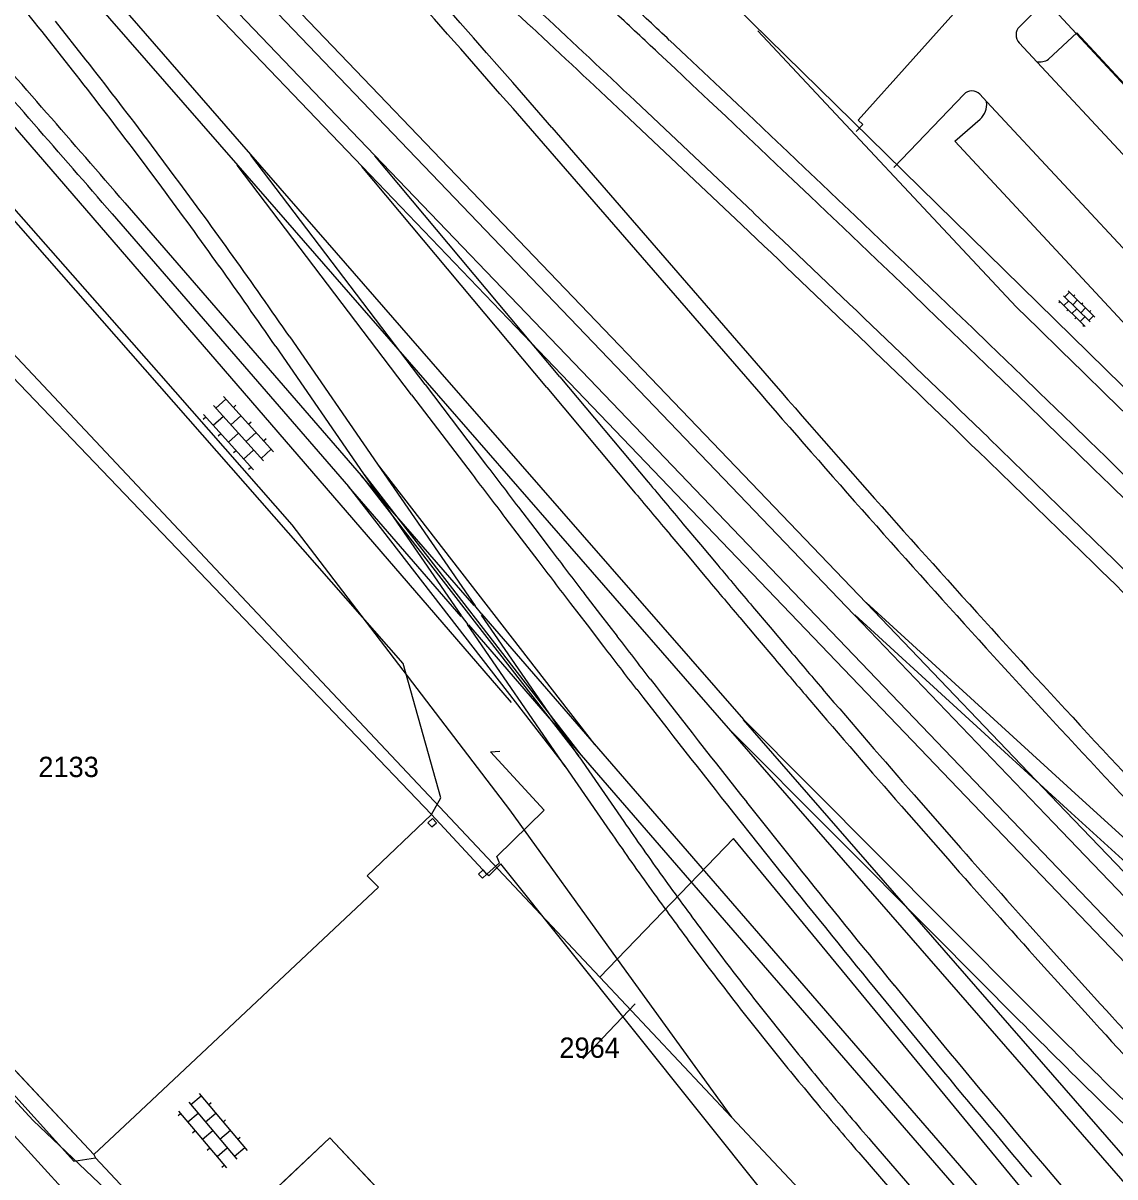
# Model space of a CAD drawing. Extents: x 148816 to 151297, y 399515 to 402500.
# Drawn here: x 150025.3 to 150122.1, y 399641 to 399743.3 of the extents above; entities that cross this region are included whole.
import ezdxf

# ---------------------------------------------------------------- set-up
doc = ezdxf.new("R2010")
doc.units = 0
for name, color, linetype in [('B01 Hoofdgebouw  [D] Norm', 7, 'Continuous'), ('B01 Hoofdgebouw  [T] Norm', 7, 'Continuous'), ('B01 hoofgebouw', 7, 'Continuous'), ('G01 perceelsgrens', 7, 'Continuous'), ('G02 sectiegrens', 7, 'Continuous'), ('Q01 Spoorrail  [D] Norm', 7, 'Continuous'), ('Q19 Overig lijnvormig object  [D] Gem', 7, 'Continuous'), ('S02 Open verharding  Norm', 7, 'Continuous'), ('T01 Muur  [D] Gem', 7, 'Continuous'), ('V00 Kant verharding algemeen  [T] Norm', 7, 'Continuous'), ('V00 Kant verharding algemeen secundair  [T] Gem', 7, 'Continuous'), ('Z01 perceelnummer', 7, 'Continuous')]:
    doc.layers.add(name, color=color, linetype=linetype)

msp = doc.modelspace()

# ---------------------------------------------------------------- linework, layer by layer
at = {"layer": 'B01 Hoofdgebouw  [D] Norm'}
msp.add_lwpolyline([(150000, 399731.29), (150003.14, 399734.1), (150061.55, 399673.11), (150055.85, 399667.68), (150056.84, 399666.69), (150035.27, 399646.41)], dxfattribs=at)
at = {"layer": 'B01 Hoofdgebouw  [T] Norm'}
for p, q in [((150003.13, 399673.36), (150031.62, 399642.99)), ((150031.62, 399642.99), (150035.27, 399646.41)), ((150052.55, 399644.45), (150040.65, 399633.25)), ((150079.4, 399615.95), (150052.55, 399644.45))]:
    msp.add_line(p, q, dxfattribs=at)
at = {"layer": 'B01 hoofgebouw'}
for points in [[(150000, 399731.2), (150003.14, 399734.1), (150061.55, 399673.11), (150055.85, 399667.68), (150056.84, 399666.69), (150035.27, 399646.41)], [(150000, 399677.62), (150003.13, 399673.36), (150031.62, 399642.99), (150035.27, 399646.41)], [(150065.33, 399607.09), (150065.11, 399607.32), (150065.32, 399607.52), (150041.1, 399633.21), (150040.88, 399633.01), (150040.65, 399633.25), (150052.55, 399644.45), (150079.4, 399615.95), (150072.4, 399609.35), (150070.2, 399611.68), (150065.33, 399607.09)]]:
    msp.add_lwpolyline(points, dxfattribs=at)
at = {"layer": 'G01 perceelsgrens'}
for points in [[(150308.35, 399515.27), (150277.23, 399548.1), (150242.54, 399584.31), (150239.96, 399587.01), (150210.96, 399617.27), (150213.89, 399620), (150181.08, 399653.99), (150086.94, 399746.3), (150068.35, 399763.63), (150036.31, 399793.17), (150038.37, 399795.53), (150022.45, 399809.36), (150028.35, 399815.86), (150016.01, 399827.38), (150008.19, 399819.08), (150000, 399826.63)], [(150000, 399754.7), (150000.93, 399753.72), (150015.33, 399737.25), (150037.34, 399712.26), (150049.17, 399698.81), (150068.48, 399673.53), (150078.02, 399660.31)], [(150000, 399739.92), (150000.77, 399739.17), (150044.7, 399692.45), (150076.47, 399658.7)], [(150000, 399677.56), (150004.45, 399671.61), (150008.5, 399666.18), (150011.96, 399661.79), (150017.85, 399655.08), (150026.24, 399645.99), (150036.16, 399636.57), (150043.99, 399629.34), (150049.36, 399623.39), (150058.2, 399613.83), (150064.49, 399606)], [(150157.43, 399566.7), (150157.88, 399566.88), (150125.44, 399625.92), (150088.31, 399670.99), (150080.48, 399662.87), (150078.02, 399660.31)], [(150078.02, 399660.31), (150076.47, 399658.7)], [(150078.02, 399660.31), (150088.14, 399646.3)], [(150076.47, 399658.7), (150088.14, 399646.3)], [(150088.14, 399646.3), (150096.54, 399637.37)]]:
    msp.add_lwpolyline(points, dxfattribs=at)
at = {"layer": 'G02 sectiegrens'}
msp.add_lwpolyline([(150308.61, 399538.21), (150291.99, 399555.93), (150267.37, 399582.33), (150217.34, 399636.26), (150173.89, 399683.05), (150136.79, 399722.91), (150101.87, 399760.5), (150057.84, 399807.58)], dxfattribs=at)
at = {"layer": 'Q01 Spoorrail  [D] Norm'}
for p, q in [((150016.58, 399779.03), (150088.53, 399703.93)), ((150015.5, 399777.99), (150087.44, 399702.9)), ((150031.24, 399748.02), (150045.51, 399731.64)), ((150041.48, 399747.26), (150056.51, 399731.57)), ((150030.11, 399747.03), (150044.38, 399730.66)), ((150040.4, 399746.22), (150055.43, 399730.54)), ((150030.91, 399740.03), (150028.21, 399743.45)), ((150029.73, 399739.1), (150027.03, 399742.52)), ((150090.1, 399726.47), (150079.6, 399736.38)), ((150089.07, 399725.38), (150078.57, 399735.29)), ((150072.22, 399734.02), (150091.87, 399711.35)), ((150038.84, 399729.63), (150036.23, 399733.12)), ((150071.08, 399733.04), (150090.74, 399710.37)), ((150037.64, 399728.73), (150035.03, 399732.22)), ((150045.51, 399731.64), (150062.3, 399712.37)), ((150060.99, 399711.24), (150045.52, 399731.58)), ((150056.51, 399731.57), (150074.19, 399713.12)), ((150072.93, 399711.93), (150056.52, 399731.51)), ((150059.79, 399710.33), (150044.32, 399730.67)), ((150044.38, 399730.66), (150061.17, 399711.39)), ((150071.78, 399710.96), (150055.37, 399730.55)), ((150055.43, 399730.54), (150073.1, 399712.08)), ((150034.37, 399727.35), (150055.32, 399703.18)), ((150033.24, 399726.37), (150054.19, 399702.2)), ((150048.99, 399715.45), (150056.75, 399704.18)), ((150047.75, 399714.6), (150055.52, 399703.33)), ((150062.3, 399712.37), (150074.91, 399697.9)), ((150074.19, 399713.12), (150233.46, 399546.87)), ((150061.17, 399711.39), (150073.78, 399696.91)), ((150072.93, 399711.93), (150080.76, 399702.58)), ((150073.1, 399712.08), (150231.38, 399546.87)), ((150059.79, 399710.33), (150065.15, 399703.28)), ((150060.99, 399711.24), (150066.35, 399704.19)), ((150071.78, 399710.96), (150079.61, 399701.61)), ((150121.31, 399696.44), (150110.96, 399706.49)), ((150120.26, 399695.36), (150109.91, 399705.42)), ((150056.73, 399704.22), (150075.99, 399679.34)), ((150056.75, 399704.18), (150065.41, 399691.62)), ((150065.32, 399691.66), (150055.32, 399703.18)), ((150055.35, 399703.15), (150074.61, 399678.28)), ((150055.52, 399703.33), (150064.18, 399690.77)), ((150055.54, 399703.3), (150074.8, 399678.42)), ((150088.53, 399703.93), (150100.1, 399691.86)), ((150054.16, 399702.23), (150073.43, 399677.36)), ((150064.18, 399690.67), (150054.19, 399702.2)), ((150087.45, 399702.9), (150099.01, 399690.82)), ((150074.91, 399697.9), (150089.2, 399681.54)), ((150073.78, 399696.91), (150088.07, 399680.55)), ((150118.95, 399674.68), (150100.08, 399691.92)), ((150100.1, 399691.86), (150117.77, 399673.41)), ((150066, 399690.87), (150065.39, 399691.66)), ((150065.97, 399690.9), (150075.96, 399679.37)), ((150064.81, 399689.95), (150064.2, 399690.74)), ((150073.4, 399677.39), (150064.74, 399689.95)), ((150064.84, 399689.92), (150074.83, 399678.39)), ((150074.64, 399678.24), (150065.98, 399690.8)), ((150099.01, 399690.82), (150116.69, 399672.37)), ((150117.94, 399673.57), (150099.07, 399690.81)), ((150107.2, 399663.47), (150089.17, 399681.58)), ((150089.18, 399681.52), (150105.97, 399662.25)), ((150088.05, 399680.53), (150104.84, 399661.26)), ((150106.14, 399662.41), (150088.11, 399680.52)), ((150075.96, 399679.37), (150176.94, 399562.9)), ((150074.64, 399678.24), (150078.6, 399672.49)), ((150074.83, 399678.39), (150175.8, 399561.92)), ((150073.4, 399677.39), (150077.37, 399671.64)), ((150104.34, 399674.85), (150108.44, 399670.18)), ((150118.95, 399674.68), (150147.07, 399648.99)), ((150089.49, 399674.2), (150093.82, 399668.77)), ((150103.21, 399673.86), (150107.31, 399669.19)), ((150117.94, 399673.57), (150146.06, 399647.88)), ((150088.32, 399673.27), (150092.65, 399667.83)), ((150117.77, 399673.41), (150239, 399546.87)), ((150116.69, 399672.37), (150236.92, 399546.87)), ((150107.2, 399663.47), (150114.68, 399655.96)), ((150085.57, 399662.77), (150087.37, 399660.38)), ((150105.97, 399662.25), (150167.91, 399591.15)), ((150106.14, 399662.41), (150113.62, 399654.9)), ((150084.37, 399661.87), (150086.18, 399659.47)), ((150104.84, 399661.26), (150166.78, 399590.17)), ((150116.69, 399660.92), (150120.86, 399656.32)), ((150115.58, 399659.92), (150119.75, 399655.31)), ((150102.56, 399657.98), (150106.98, 399652.61)), ((150101.4, 399657.02), (150105.82, 399651.66)), ((150091.03, 399655.65), (150092.9, 399653.31)), ((150089.86, 399654.72), (150091.72, 399652.37)), ((150122.12, 399648.56), (150125.88, 399644.89)), ((150121.07, 399647.49), (150124.83, 399643.82)), ((150100.56, 399644.13), (150173.54, 399559.96)), ((150099.43, 399643.15), (150172.4, 399558.97)), ((150115.89, 399641.97), (150120.39, 399636.67))]:
    msp.add_line(p, q, dxfattribs=at)
for points in [[(150062.2, 399750.57), (150066.3, 399746.75), (150070.4, 399742.94)], [(150069.25, 399700.37), (150070.71, 399698.46), (150072.16, 399696.55)], [(150068.06, 399699.46), (150069.51, 399697.55), (150070.97, 399695.64)], [(150083.84, 399698.9), (150085.39, 399697.06), (150086.93, 399695.23)], [(150082.69, 399697.94), (150084.24, 399696.1), (150085.78, 399694.26)], [(150075.07, 399692.74), (150076.53, 399690.83), (150078, 399688.93)], [(150073.88, 399691.82), (150075.34, 399689.92), (150076.81, 399688.02)], [(150090.02, 399691.55), (150091.57, 399689.72), (150093.12, 399687.89)], [(150088.87, 399690.59), (150090.42, 399688.75), (150091.98, 399686.92)]]:
    msp.add_lwpolyline(points, dxfattribs=at)
for centre, radius, start, end in [((149127.21, 398914.67), 1250.75, 40.92597, 43.50899), ((149127.21, 398914.67), 1249.25, 40.92597, 43.50899), ((149636.7, 399431.22), 499.26, 38.5734, 39.5711), ((148789.02, 398364.89), 1889.24, 46.78458, 46.93855), ((148500.7, 398057.99), 2304.33, 46.74941, 47.02797), ((148789.02, 398364.89), 1887.74, 46.78458, 46.93855), ((148013.98, 397975.82), 2673.92, 40.92301, 41.37618), ((148013.98, 397975.82), 2672.42, 40.92301, 41.37618), ((148500.7, 398057.99), 2302.83, 46.74941, 47.02797), ((148025.01, 397549.35), 3006.75, 44.30849, 46.81573), ((149636.68, 399431.19), 500.8, 37.077, 38.0745), ((148025.01, 397549.35), 3005.25, 44.30849, 46.81573), ((149636.68, 399431.19), 499.3, 37.077, 38.0745), ((149636.64, 399431.17), 499.34, 35.5807, 36.5782), ((149636.64, 399431.17), 500.84, 35.5807, 36.5782), ((148025.04, 397549.47), 3000.63, 45.96024, 46.51161), ((148025.04, 397549.47), 2999.13, 45.96024, 46.51161), ((149636.82, 399431.3), 500.62, 34.5829, 35.5808), ((149636.82, 399431.3), 499.12, 34.5829, 35.5808), ((151035.75, 400529.72), 1249.25, 220.926, 223.77257), ((151035.75, 400529.72), 1250.75, 220.926, 223.77257), ((159313.22, 406735.58), 11616.59, 217.249636, 217.273308), ((159313.22, 406735.58), 11618.09, 217.249636, 217.273308), ((153054.87, 402191.75), 3878.31, 219.92757, 219.99846), ((153054.87, 402191.75), 3879.81, 219.92757, 219.99846), ((151891.98, 401084.4), 2288.64, 217.33026, 217.45039), ((148024.47, 397548.88), 3001.46, 45.13332, 45.68453), ((151891.98, 401084.4), 2290.14, 217.33026, 217.45039), ((151800.92, 401135.36), 2238.7, 220.0376, 220.16042), ((148024.47, 397548.88), 2999.96, 45.13332, 45.68453), ((151800.92, 401135.36), 2240.2, 220.0376, 220.16042), ((150872.78, 400299.72), 1002.38, 217.54216, 217.81632), ((150872.78, 400299.72), 1003.88, 217.54216, 217.81632), ((150801.08, 400287.88), 928.01, 220.28107, 220.5772), ((150801.08, 400287.88), 929.51, 220.28107, 220.5772), ((151107.56, 400480.86), 1298.9, 217.77847, 218.39114), ((151107.56, 400480.86), 1300.4, 217.77847, 218.39114), ((151007.24, 400463.16), 1198.61, 220.53042, 221.12366), ((151007.24, 400463.16), 1200.11, 220.53042, 221.12366), ((150345.53, 399856.51), 324.21, 214.583, 215.6397), ((150345.53, 399856.51), 325.71, 214.583, 215.6397), ((151008.13, 400463.92), 1199.78, 221.41989, 222.01256), ((151108.06, 400481.25), 1299.54, 218.69728, 219.30966), ((151008.13, 400463.92), 1201.28, 221.41989, 222.01256), ((150345.6, 399856.56), 324.29, 215.6397, 216.6963), ((151108.06, 400481.25), 1301.04, 218.69728, 219.30966), ((150345.6, 399856.56), 325.79, 215.6397, 216.6963), ((150345.57, 399856.54), 324.26, 217.2246, 218.2812), ((150345.57, 399856.54), 325.76, 217.2246, 218.2812), ((151007.66, 400463.5), 1199.15, 222.30909, 222.90206), ((150822.39, 400360.65), 998.72, 224.87774, 225.47981), ((151007.66, 400463.5), 1200.65, 222.30909, 222.90206), ((150822.39, 400360.65), 1000.22, 224.87774, 225.47981), ((150345.58, 399856.54), 324.27, 218.8097, 219.8663), ((150345.58, 399856.54), 325.77, 218.8097, 219.8663), ((151107.81, 400481.04), 1299.21, 219.61596, 220.22849), ((151107.81, 400481.04), 1300.71, 219.61596, 220.22849), ((150345.57, 399856.54), 324.26, 219.8663, 220.9229), ((150345.57, 399856.54), 325.76, 219.8663, 220.9229)]:
    msp.add_arc(centre, radius, start, end, dxfattribs=at)
at = {"layer": 'Q19 Overig lijnvormig object  [D] Gem'}
for points in [[(150061.63, 399672.77), (150061.23, 399672.37), (150061.58, 399672.02), (150061.98, 399672.37)], [(150066.13, 399668.22), (150065.72, 399667.82), (150066.07, 399667.47), (150066.47, 399667.82)]]:
    msp.add_lwpolyline(points, close=True, dxfattribs=at)
at = {"layer": 'S02 Open verharding  Norm'}
for p, q in [((150118, 399719.54), (150120.35, 399717.22)), ((150117.16, 399718.68), (150119.51, 399716.37)), ((150117.27, 399718.58), (150117.16, 399718.47)), ((150117.58, 399719.11), (150119.93, 399716.79)), ((150118.04, 399718.66), (150117.62, 399718.23)), ((150118.11, 399719.43), (150117.69, 399719.01)), ((150118.82, 399718.73), (150118.4, 399718.3)), ((150118.46, 399719.08), (150118.57, 399719.19)), ((150119.18, 399718.38), (150119.28, 399718.49)), ((150117.98, 399717.88), (150117.87, 399717.77)), ((150118.75, 399717.95), (150118.33, 399717.53)), ((150119.53, 399718.03), (150119.11, 399717.6)), ((150119.89, 399717.68), (150119.99, 399717.79)), ((150118.69, 399717.17), (150118.58, 399717.07)), ((150119.05, 399716.82), (150119.47, 399717.25)), ((150119.4, 399716.47), (150119.3, 399716.37)), ((150120.24, 399717.33), (150119.82, 399716.9)), ((150042.23, 399709.37), (150046.65, 399704.47)), ((150043.32, 399709.95), (150042.43, 399709.15)), ((150043.12, 399710.17), (150047.54, 399705.27)), ((150043.99, 399709.21), (150044.21, 399709.41)), ((150041.54, 399708.34), (150041.32, 399708.14)), ((150041.34, 399708.57), (150045.76, 399703.67)), ((150043.1, 399708.41), (150042.21, 399707.6)), ((150044.66, 399708.47), (150043.77, 399707.66)), ((150045.33, 399707.72), (150045.55, 399707.92)), ((150042.88, 399706.86), (150042.65, 399706.66)), ((150044.44, 399706.92), (150043.55, 399706.12)), ((150046, 399706.98), (150045.11, 399706.18)), ((150046.67, 399706.24), (150046.89, 399706.44)), ((150044.22, 399705.37), (150043.99, 399705.17)), ((150044.89, 399704.63), (150045.78, 399705.43)), ((150047.34, 399705.5), (150046.45, 399704.69)), ((150045.56, 399703.89), (150045.33, 399703.69)), ((150041.14, 399648.15), (150040.22, 399647.38)), ((150040.94, 399648.38), (150045.21, 399643.34)), ((150040.03, 399647.61), (150044.29, 399642.57)), ((150041.78, 399647.39), (150042.01, 399647.58)), ((150039.3, 399646.6), (150039.08, 399646.41)), ((150039.11, 399646.83), (150043.38, 399641.79)), ((150040.87, 399646.61), (150039.95, 399645.84)), ((150042.43, 399646.63), (150041.51, 399645.85)), ((150043.08, 399645.86), (150043.3, 399646.06)), ((150040.6, 399645.08), (150040.37, 399644.88)), ((150042.16, 399645.09), (150041.24, 399644.31)), ((150043.72, 399645.1), (150042.8, 399644.32)), ((150044.37, 399644.34), (150044.6, 399644.53)), ((150041.89, 399643.55), (150041.66, 399643.35)), ((150042.54, 399642.79), (150043.45, 399643.56)), ((150045.01, 399643.57), (150044.1, 399642.8)), ((150043.18, 399642.02), (150042.95, 399641.83))]:
    msp.add_line(p, q, dxfattribs=at)
at = {"layer": 'T01 Muur  [D] Gem'}
msp.add_line((150090.49, 399742.6), (150113.38, 399718.12), dxfattribs=at)
msp.add_arc((146462.14, 395971.34), 5231.63, 43.79952, 45.73992, dxfattribs=at)
at = {"layer": 'V00 Kant verharding algemeen  [T] Norm'}
for p, q in [((150099.38, 399734.67), (150112.05, 399748.84)), ((150115.13, 399744.39), (150113.67, 399742.95)), ((150113.64, 399741.52), (150170.93, 399680.04)), ((150108.76, 399736.96), (150102.54, 399730.46)), ((150110.16, 399736.97), (150110.78, 399736.3)), ((150099.8, 399734.29), (150099.19, 399733.67)), ((150099.8, 399734.29), (150099.38, 399734.67)), ((150031.62, 399642.99), (150031.77, 399642.69))]:
    msp.add_line(p, q, dxfattribs=at)
for points in [[(150061.55, 399673.11), (150062.37, 399674.59), (150059.05, 399686.51), (150003.3, 399750)], [(150068.65, 399683.05), (150010.84, 399750)], [(150170.88, 399681.71), (150173.17, 399683.92), (150133.33, 399726.71), (150118.77, 399742.41), (150116.25, 399740.07)], [(150137.76, 399705.15), (150135.62, 399703.02), (150107.94, 399732.81), (150110.2, 399734.76)], [(150067.69, 399668.74), (150066.63, 399667.69), (150066.47, 399667.82), (150067.59, 399668.84), (150067.34, 399669.4), (150071.54, 399673.51), (150066.79, 399678.68), (150067.6, 399678.74)], [(150130.24, 399572.26), (150130.08, 399572.49), (150134.25, 399574.75), (150130.22, 399581.54), (150108.87, 399617.25), (150067.69, 399668.74)], [(150012.22, 399661.88), (150029.85, 399642.4), (150031.77, 399642.69), (150036.14, 399638.01), (150035.96, 399635.68), (150042.1, 399628.95)], [(150010.11, 399660.61), (150015.58, 399654.5), (150040.38, 399627.27)]]:
    msp.add_lwpolyline(points, dxfattribs=at)
for centre, radius, start, end in [((150149.2, 399754.05), 27.95, 189.7037, 205.7239), ((150114.41, 399742.22), 1.04, 135.3363, 222.26), ((150115.5, 399741.2), 1.36, 256.0396, 303.6347), ((150109.46, 399736.31), 0.956, 43.3242, 137.4943), ((150108.96, 399736.08), 1.81, 313.1431, 6.4629)]:
    msp.add_arc(centre, radius, start, end, dxfattribs=at)
at = {"layer": 'V00 Kant verharding algemeen secundair  [T] Gem'}
msp.add_line((150139.67, 399705.27), (150110.78, 399736.3), dxfattribs=at)
msp.add_lwpolyline([(150061.55, 399673.11), (150066.47, 399667.82)], dxfattribs=at)
at = {"layer": 'Z01 perceelnummer'}
msp.add_lwpolyline([(150074.96, 399651.45), (150079.61, 399656.34)], dxfattribs=at)

# ---------------------------------------------------------------- texts
for s, p in [('2133', (150026.7, 399676.44)), ('2964', (150072.89, 399651.55))]:
    msp.add_text(s, height=1.8, dxfattribs=at).set_placement(p)

doc.saveas('drawing.dxf')
